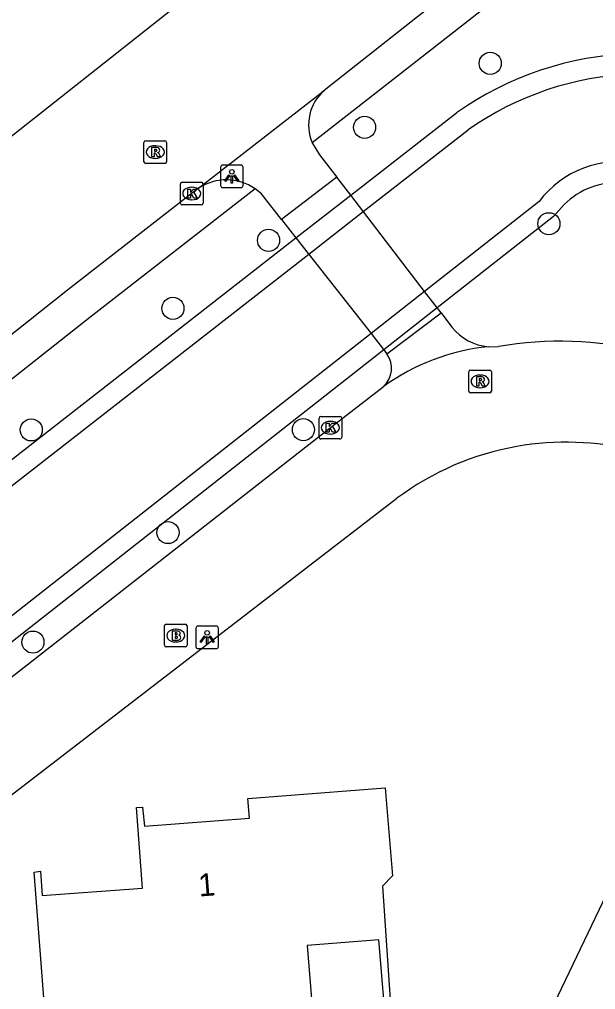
# Model space of a CAD drawing. Extents: x 157321 to 158827, y 386650 to 388532.
# Drawn here: x 158183.06 to 158208.52, y 387620.72 to 387663.59 of the extents above; entities that cross this region are included whole.
import ezdxf

# ---------------------------------------------------------------- set-up
doc = ezdxf.new("R2010")
doc.units = 0
for name, color, linetype in [('IMGEO_Boom', 7, 'Continuous'), ('IMGEO_Brandkraan', 7, 'Continuous'), ('IMGEO_Dek', 7, 'Continuous'), ('IMGEO_Groenvoorziening', 7, 'Continuous'), ('IMGEO_Kolk', 7, 'Continuous'), ('IMGEO_Lichtpunt', 7, 'Continuous'), ('IMGEO_Pand', 7, 'Continuous'), ('IMGEO_Pand_nummerreeks', 7, 'Continuous'), ('IMGEO_Rijbaan_lokaal_open', 7, 'Continuous'), ('IMGEO_Rioolput', 7, 'Continuous'), ('IMGEO_Voetpad_gesloten', 7, 'Continuous'), ('IMGEO_Voetpad_open', 7, 'Continuous'), ('IMGEO_Waterloop', 7, 'Continuous')]:
    doc.layers.add(name, color=color, linetype=linetype)

msp = doc.modelspace()

# ---------------------------------------------------------------- linework, layer by layer
at = {"layer": 'IMGEO_Boom'}
for centre in [(158203.862, 387661.648), (158198.31, 387658.82), (158206.454, 387654.561), (158194.065, 387653.827), (158189.838, 387650.821), (158183.577, 387645.452), (158195.607, 387645.463), (158189.623, 387640.916), (158183.653, 387636.073)]:
    msp.add_circle(centre, 0.489, dxfattribs=at)
at = {"layer": 'IMGEO_Brandkraan'}
for p, q in [((158189.466, 387635.937), (158189.466, 387636.789)), ((158189.541, 387636.863), (158190.393, 387636.863)), ((158189.954, 387636.643), (158189.979, 387636.643)), ((158190.467, 387636.789), (158190.467, 387635.937)), ((158190.393, 387635.863), (158189.541, 387635.863)), ((158189.977, 387636.083), (158189.952, 387636.083))]:
    msp.add_line(p, q, dxfattribs=at)
for points in [[(158189.466, 387635.937), (158189.466, 387636.789)], [(158189.541, 387636.863), (158190.393, 387636.863)], [(158189.814, 387636.563), (158189.814, 387636.163), (158190.027, 387636.163)], [(158190.045, 387636.563), (158189.814, 387636.563)], [(158190.467, 387636.789), (158190.467, 387635.937)], [(158189.993, 387636.482), (158189.939, 387636.482), (158189.939, 387636.406)], [(158189.939, 387636.406), (158189.992, 387636.406)], [(158190.001, 387636.33), (158189.939, 387636.33), (158189.939, 387636.249)], [(158189.939, 387636.249), (158190.001, 387636.249)], [(158190.393, 387635.863), (158189.541, 387635.863)]]:
    msp.add_lwpolyline(points, dxfattribs=at)
for centre, radius, start, end in [((158189.543, 387636.787), 0.0765, 91.552, 178.448), ((158189.543, 387636.787), 0.0765, 91.552, 178.448), ((158190.049, 387636.418), 0.145, 59.4692, 91.5367), ((158190.391, 387636.787), 0.0765, 1.552, 88.448), ((158190.391, 387636.787), 0.0765, 1.552, 88.448), ((158189.994, 387636.444), 0.0379, 267.8285, 90.9355), ((158190.002, 387636.289), 0.0404, 269.8759, 90.5077), ((158190.033, 387636.414), 0.251, 268.6676, 293.5347), ((158190.074, 387636.465), 0.0922, 285.5137, 58.1501), ((158190.079, 387636.273), 0.105, 301.3115, 78.989), ((158189.543, 387635.939), 0.0765, 181.552, 268.448), ((158189.543, 387635.939), 0.0765, 181.552, 268.448), ((158190.391, 387635.939), 0.0765, 271.552, 358.448), ((158190.391, 387635.939), 0.0765, 271.552, 358.448)]:
    msp.add_arc(centre, radius, start, end, dxfattribs=at)
for centre, major_axis, ratio, start_param, end_param in [((158189.953, 387636.363), (-0.387, 0.002), 0.722429, 4.712389, 7.853982), ((158189.978, 387636.363), (-0.39, 0.002), 0.717154, 1.570796, 4.712389)]:
    msp.add_ellipse(centre, major_axis=major_axis, ratio=ratio, start_param=start_param, end_param=end_param, dxfattribs=at)
at = {"layer": 'IMGEO_Dek'}
msp.add_lwpolyline([(158197.08, 387656.621), (158194.637, 387654.75), (158195.278, 387653.934), (158198.595, 387649.707), (158199.299, 387648.81), (158201.692, 387650.62), (158200.964, 387651.567), (158197.697, 387655.819)], close=True, dxfattribs=at)
at = {"layer": 'IMGEO_Groenvoorziening'}
for points in [[(158195.278, 387653.934), (158197.697, 387655.819), (158202.376, 387659.464)], [(158207.129, 387655.415), (158206.653, 387654.876), (158201.519, 387650.845), (158199.157, 387648.991), (158163.312, 387620.841)], [(158194.637, 387654.75), (158195.278, 387653.934)], [(158179.49, 387641.635), (158195.278, 387653.934)]]:
    msp.add_lwpolyline(points, dxfattribs=at)
for centre, radius, start, end in [((158210.677, 387647.67), 14.422, 91.9925, 125.1416), ((158209.546, 387652.909), 3.482, 87.6654, 133.9709)]:
    msp.add_arc(centre, radius, start, end, dxfattribs=at)
at = {"layer": 'IMGEO_Kolk'}
for p, q in [((158190.171, 387655.47), (158190.171, 387656.322)), ((158190.246, 387656.396), (158191.098, 387656.396)), ((158191.172, 387656.322), (158191.172, 387655.47)), ((158190.659, 387656.176), (158190.684, 387656.176)), ((158190.682, 387655.616), (158190.657, 387655.616)), ((158191.098, 387655.396), (158190.246, 387655.396)), ((158196.372, 387646.05), (158197.224, 387646.05)), ((158196.297, 387645.124), (158196.297, 387645.976)), ((158196.785, 387645.83), (158196.81, 387645.83)), ((158197.298, 387645.976), (158197.298, 387645.124)), ((158196.808, 387645.27), (158196.783, 387645.27)), ((158197.224, 387645.05), (158196.372, 387645.05))]:
    msp.add_line(p, q, dxfattribs=at)
for points in [[(158190.171, 387655.47), (158190.171, 387656.322)], [(158190.246, 387656.396), (158191.098, 387656.396)], [(158191.172, 387656.322), (158191.172, 387655.47)], [(158190.492, 387656.096), (158190.615, 387656.096), (158190.615, 387655.945), (158190.745, 387656.096), (158190.909, 387656.096), (158190.763, 387655.945), (158190.916, 387655.696), (158190.764, 387655.696), (158190.679, 387655.86), (158190.615, 387655.793), (158190.615, 387655.696), (158190.492, 387655.696), (158190.492, 387656.096)], [(158191.098, 387655.396), (158190.246, 387655.396)], [(158196.372, 387646.05), (158197.224, 387646.05)], [(158196.297, 387645.124), (158196.297, 387645.976)], [(158196.618, 387645.75), (158196.741, 387645.75), (158196.741, 387645.599), (158196.871, 387645.75), (158197.035, 387645.75), (158196.889, 387645.599), (158197.042, 387645.35), (158196.89, 387645.35), (158196.805, 387645.514), (158196.741, 387645.447), (158196.741, 387645.35), (158196.618, 387645.35), (158196.618, 387645.75)], [(158197.298, 387645.976), (158197.298, 387645.124)], [(158197.224, 387645.05), (158196.372, 387645.05)]]:
    msp.add_lwpolyline(points, dxfattribs=at)
for centre, start, end in [((158190.248, 387656.32), 91.552, 178.448), ((158190.248, 387656.32), 91.552, 178.448), ((158191.096, 387656.32), 1.552, 88.448), ((158191.096, 387656.32), 1.552, 88.448), ((158190.248, 387655.472), 181.552, 268.448), ((158190.248, 387655.472), 181.552, 268.448), ((158191.096, 387655.472), 271.552, 358.448), ((158191.096, 387655.472), 271.552, 358.448), ((158196.374, 387645.974), 91.552, 178.448), ((158196.374, 387645.974), 91.552, 178.448), ((158197.222, 387645.974), 1.552, 88.448), ((158197.222, 387645.974), 1.552, 88.448), ((158196.374, 387645.126), 181.552, 268.448), ((158196.374, 387645.126), 181.552, 268.448), ((158197.222, 387645.126), 271.552, 358.448), ((158197.222, 387645.126), 271.552, 358.448)]:
    msp.add_arc(centre, 0.0765, start, end, dxfattribs=at)
for centre, major_axis, ratio, start_param, end_param in [((158190.658, 387655.896), (-0.387, 0.002), 0.722429, 4.712389, 7.853982), ((158190.683, 387655.896), (-0.39, 0.002), 0.717154, 1.570796, 4.712389), ((158196.784, 387645.55), (-0.387, 0.002), 0.722429, 4.712389, 7.853982), ((158196.809, 387645.55), (-0.39, 0.002), 0.717154, 1.570796, 4.712389)]:
    msp.add_ellipse(centre, major_axis=major_axis, ratio=ratio, start_param=start_param, end_param=end_param, dxfattribs=at)
at = {"layer": 'IMGEO_Lichtpunt'}
for p, q in [((158192.846, 387657.154), (158192.038, 387657.154)), ((158192.846, 387657.154), (158192.038, 387657.154)), ((158191.944, 387657.059), (158191.944, 387656.252)), ((158191.944, 387657.059), (158191.944, 387656.252)), ((158192.94, 387656.252), (158192.94, 387657.059)), ((158192.94, 387656.252), (158192.94, 387657.059)), ((158192.038, 387656.158), (158192.846, 387656.158)), ((158192.038, 387656.158), (158192.846, 387656.158)), ((158190.855, 387636.687), (158190.855, 387635.88)), ((158190.855, 387636.687), (158190.855, 387635.88)), ((158191.757, 387636.782), (158190.949, 387636.782)), ((158191.757, 387636.782), (158190.949, 387636.782)), ((158191.851, 387635.88), (158191.851, 387636.687)), ((158191.851, 387635.88), (158191.851, 387636.687)), ((158190.949, 387635.786), (158191.757, 387635.786)), ((158190.949, 387635.786), (158191.757, 387635.786))]:
    msp.add_line(p, q, dxfattribs=at)
for points in [[(158192.318, 387656.723), (158192.357, 387656.695), (158192.169, 387656.433), (158192.131, 387656.46), (158192.318, 387656.723)], [(158192.53, 387656.695), (158192.568, 387656.722), (158192.755, 387656.46), (158192.716, 387656.432), (158192.53, 387656.695)], [(158192.42, 387656.675), (158192.467, 387656.675), (158192.467, 387656.353), (158192.42, 387656.353), (158192.42, 387656.675)], [(158191.229, 387636.351), (158191.268, 387636.323), (158191.08, 387636.061), (158191.042, 387636.088), (158191.229, 387636.351)], [(158191.331, 387636.303), (158191.378, 387636.303), (158191.378, 387635.981), (158191.331, 387635.981), (158191.331, 387636.303)], [(158191.441, 387636.323), (158191.479, 387636.35), (158191.666, 387636.088), (158191.627, 387636.06), (158191.441, 387636.323)]]:
    msp.add_lwpolyline(points, dxfattribs=at)
for centre in [(158192.443, 387656.857), (158191.354, 387636.485)]:
    msp.add_circle(centre, 0.0994, dxfattribs=at)
for centre, start, end in [((158192.038, 387657.059), 90, 180), ((158192.038, 387657.059), 90, 180), ((158192.846, 387657.059), 0, 90), ((158192.846, 387657.059), 0, 90), ((158192.038, 387656.252), 180, 270), ((158192.038, 387656.252), 180, 270), ((158192.846, 387656.252), 270, 0), ((158192.846, 387656.252), 270, 360), ((158190.949, 387636.687), 90, 180), ((158190.949, 387636.687), 90, 180), ((158191.757, 387636.687), 0, 90), ((158191.757, 387636.687), 0, 90), ((158190.949, 387635.88), 180, 270), ((158190.949, 387635.88), 180, 270), ((158191.757, 387635.88), 270, 0), ((158191.757, 387635.88), 270, 360)]:
    msp.add_arc(centre, 0.0946, start, end, dxfattribs=at)
at = {"layer": 'IMGEO_Pand'}
for points in [[(158183.713, 387625.903), (158183.995, 387625.955), (158184.064, 387624.873), (158188.498, 387625.203), (158188.231, 387628.773), (158188.502, 387628.789), (158188.585, 387627.935), (158193.229, 387628.294), (158193.152, 387629.159), (158199.214, 387629.63), (158199.538, 387625.747), (158199.097, 387625.294), (158199.566, 387618.535)], [(158184.369, 387617.287), (158183.713, 387625.903)], [(158199.311, 387618.524), (158198.936, 387622.926), (158195.766, 387622.665), (158196.003, 387619.773)]]:
    msp.add_lwpolyline(points, dxfattribs=at)
at = {"layer": 'IMGEO_Rijbaan_lokaal_open'}
for points in [[(158208.063, 387669.45), (158200.652, 387663.701), (158196.523, 387660.451)], [(158192.537, 387666.297), (158192.559, 387666.224), (158179.127, 387655.6), (158179.107, 387655.611)], [(158190.976, 387656.135), (158196.523, 387660.451)], [(158190.976, 387656.135), (158190.704, 387655.922), (158185.18, 387651.626), (158153.283, 387626.295)], [(158203.783, 387649.128), (158204.231, 387649.137)], [(158159.173, 387616.068), (158165.12, 387620.682), (158166.066, 387621.458), (158181.42, 387633.546), (158196.856, 387645.595), (158199.136, 387647.362)], [(158160.656, 387612.185), (158165.764, 387616.133), (158176.974, 387624.92), (158199.743, 387642.43)]]:
    msp.add_lwpolyline(points, dxfattribs=at)
for centre, radius, start, end in [((158204.753, 387639.579), 9.598, 95.7998, 125.8168), ((158206.966, 387633.076), 16.292, 76.6965, 99.6641), ((158207.176, 387632.501), 12.403, 99.8906, 126.8218), ((158207.226, 387632.208), 12.7, 76.3525, 99.8859)]:
    msp.add_arc(centre, radius, start, end, dxfattribs=at)
at = {"layer": 'IMGEO_Rioolput'}
for p, q in [((158188.561, 387657.3), (158188.561, 387658.152)), ((158188.636, 387658.226), (158189.488, 387658.226)), ((158189.049, 387658.006), (158189.074, 387658.006)), ((158189.562, 387658.152), (158189.562, 387657.3)), ((158189.488, 387657.226), (158188.636, 387657.226)), ((158189.072, 387657.446), (158189.047, 387657.446)), ((158202.914, 387647.17), (158202.914, 387648.022)), ((158202.989, 387648.096), (158203.841, 387648.096)), ((158203.402, 387647.876), (158203.427, 387647.876)), ((158203.915, 387648.022), (158203.915, 387647.17)), ((158203.425, 387647.316), (158203.4, 387647.316)), ((158203.841, 387647.096), (158202.989, 387647.096))]:
    msp.add_line(p, q, dxfattribs=at)
for points in [[(158188.561, 387657.3), (158188.561, 387658.152)], [(158188.636, 387658.226), (158189.488, 387658.226)], [(158189.562, 387658.152), (158189.562, 387657.3)], [(158189.15, 387657.924), (158188.898, 387657.926), (158188.898, 387657.526)], [(158188.898, 387657.526), (158189.022, 387657.526), (158189.022, 387657.688), (158189.033, 387657.688)], [(158189.076, 387657.845), (158189.022, 387657.845), (158189.022, 387657.764)], [(158189.022, 387657.764), (158189.074, 387657.764)], [(158189.08, 387657.659), (158189.151, 387657.526), (158189.291, 387657.526), (158189.226, 387657.652)], [(158189.488, 387657.226), (158188.636, 387657.226)], [(158202.914, 387647.17), (158202.914, 387648.022)], [(158202.989, 387648.096), (158203.841, 387648.096)], [(158203.503, 387647.794), (158203.251, 387647.796), (158203.251, 387647.396)], [(158203.429, 387647.715), (158203.375, 387647.715), (158203.375, 387647.634)], [(158203.915, 387648.022), (158203.915, 387647.17)], [(158203.251, 387647.396), (158203.375, 387647.396), (158203.375, 387647.558), (158203.386, 387647.558)], [(158203.375, 387647.634), (158203.427, 387647.634)], [(158203.433, 387647.529), (158203.504, 387647.396), (158203.644, 387647.396), (158203.579, 387647.522)], [(158203.841, 387647.096), (158202.989, 387647.096)]]:
    msp.add_lwpolyline(points, dxfattribs=at)
for centre, radius, start, end in [((158188.638, 387658.15), 0.0765, 91.552, 178.448), ((158188.638, 387658.15), 0.0765, 91.552, 178.448), ((158189.486, 387658.15), 0.0765, 1.552, 88.448), ((158189.486, 387658.15), 0.0765, 1.552, 88.448), ((158189.032, 387657.635), 0.0533, 26.0293, 88.6989), ((158189.058, 387657.953), 0.19, 274.7715, 282.9687), ((158189.082, 387657.749), 0.0964, 77.0061, 93.1865), ((158189.096, 387657.806), 0.0378, 276.6634, 79.6772), ((158189.149, 387657.814), 0.109, 350.3612, 89.416), ((158189.147, 387657.814), 0.112, 277.5842, 350.9817), ((158189.131, 387657.599), 0.108, 29.5134, 73.7905), ((158188.638, 387657.302), 0.0765, 181.552, 268.448), ((158188.638, 387657.302), 0.0765, 181.552, 268.448), ((158189.486, 387657.302), 0.0765, 271.552, 358.448), ((158189.486, 387657.302), 0.0765, 271.552, 358.448), ((158202.991, 387648.02), 0.0765, 91.552, 178.448), ((158202.991, 387648.02), 0.0765, 91.552, 178.448), ((158203.435, 387647.619), 0.0964, 77.0061, 93.1865), ((158203.449, 387647.676), 0.0378, 276.6634, 79.6772), ((158203.502, 387647.684), 0.109, 350.3612, 89.416), ((158203.839, 387648.02), 0.0765, 1.552, 88.448), ((158203.839, 387648.02), 0.0765, 1.552, 88.448), ((158203.385, 387647.505), 0.0533, 26.0293, 88.6989), ((158203.411, 387647.823), 0.19, 274.7715, 282.9687), ((158203.5, 387647.684), 0.112, 277.5842, 350.9817), ((158203.484, 387647.469), 0.108, 29.5134, 73.7905), ((158202.991, 387647.172), 0.0765, 181.552, 268.448), ((158202.991, 387647.172), 0.0765, 181.552, 268.448), ((158203.839, 387647.172), 0.0765, 271.552, 358.448), ((158203.839, 387647.172), 0.0765, 271.552, 358.448)]:
    msp.add_arc(centre, radius, start, end, dxfattribs=at)
for centre, major_axis, ratio, start_param, end_param in [((158189.048, 387657.726), (-0.387, 0.002), 0.722429, 4.712389, 7.853982), ((158189.073, 387657.726), (-0.39, 0.002), 0.717154, 1.570796, 4.712389), ((158203.401, 387647.596), (-0.387, 0.002), 0.722429, 4.712389, 7.853982), ((158203.426, 387647.596), (-0.39, 0.002), 0.717154, 1.570796, 4.712389)]:
    msp.add_ellipse(centre, major_axis=major_axis, ratio=ratio, start_param=start_param, end_param=end_param, dxfattribs=at)
at = {"layer": 'IMGEO_Voetpad_gesloten'}
msp.add_lwpolyline([(158197.697, 387655.819), (158197.08, 387656.621), (158194.637, 387654.75), (158195.278, 387653.934), (158198.595, 387649.707), (158199.299, 387648.81), (158201.692, 387650.62), (158200.964, 387651.567), (158197.697, 387655.819)], dxfattribs=at)
at = {"layer": 'IMGEO_Voetpad_open'}
for points in [[(158209.264, 387668.519), (158201.645, 387662.555), (158195.994, 387658.141)], [(158195.994, 387658.141), (158196.321, 387657.609), (158197.08, 387656.621), (158194.637, 387654.75)], [(158193.473, 387656.105), (158186.169, 387650.424), (158177.792, 387643.798)], [(158194.637, 387654.75), (158193.75, 387655.881), (158193.473, 387656.105)], [(158199.299, 387648.81), (158201.692, 387650.62), (158202.172, 387649.995)], [(158215.638, 387638.782), (158199.394, 387604.874)]]:
    msp.add_lwpolyline(points, dxfattribs=at)
for centre, radius, start, end in [((158197.868, 387658.927), 2.033, 131.4426, 202.7602), ((158192.202, 387654.253), 2.246, 55.5389, 123.0844), ((158203.961, 387651.389), 2.268, 217.9295, 265.4944), ((158198.408, 387648.177), 1.093, 311.7749, 35.3797)]:
    msp.add_arc(centre, radius, start, end, dxfattribs=at)
at = {"layer": 'IMGEO_Waterloop'}
for points in [[(158195.84, 387653.217), (158198.252, 387655.097), (158202.892, 387658.712)], [(158206.025, 387655.541), (158200.964, 387651.567), (158198.595, 387649.707), (158162.762, 387621.567)], [(158155.919, 387622.117), (158180.05, 387640.917), (158195.84, 387653.217)]]:
    msp.add_lwpolyline(points, dxfattribs=at)
for centre, radius, start, end in [((158210.674, 387647.665), 13.513, 92.0562, 125.162), ((158209.546, 387652.909), 4.396, 78.3979, 143.218)]:
    msp.add_arc(centre, radius, start, end, dxfattribs=at)

# ---------------------------------------------------------------- texts
at = {"layer": 'IMGEO_Pand_nummerreeks'}
msp.add_text('1', height=1, rotation=4.4204, dxfattribs=at).set_placement((158190.999, 387624.831))

doc.saveas('drawing.dxf')
